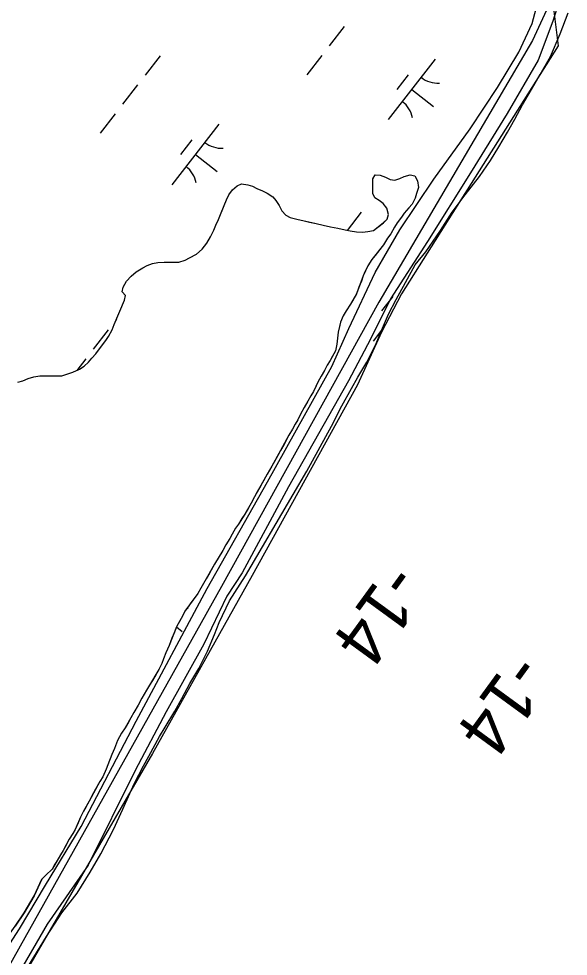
# Model space of a CAD drawing. Extents: x 3888273 to 3909528, y 158682 to 181032.
# Drawn here: x 3896806 to 3897164, y 166008 to 166620 of the extents above; entities that cross this region are included whole.
import ezdxf

# ---------------------------------------------------------------- set-up
doc = ezdxf.new("R2010")
doc.units = 0
for name, color, linetype in [('V-RIVR-EDGE', 7, 'Continuous'), ('V-RIVR-JETY', 7, 'Continuous'), ('V-RIVR-RANG', 7, 'Continuous'), ('V-RRAP-FSHR', 7, 'Continuous'), ('V-TOPO-SHOR', 7, 'Continuous'), ('V-WETL-SWMP', 7, 'Continuous')]:
    doc.layers.add(name, color=color, linetype=linetype)

msp = doc.modelspace()

# ---------------------------------------------------------------- linework, layer by layer
at = {"layer": 'V-RIVR-EDGE'}
msp.add_lwpolyline([(3897154.01, 166632.15), (3897157.73, 166602.41), (3897088.97, 166493.7), (3897055.52, 166440.73), (3897042.51, 166415.64), (3897026.71, 166381.26), (3896957.95, 166256.75), (3896892.91, 166140.6), (3896812.07, 166001.22), (3896774.9, 165930.6), (3896759.1, 165899.93), (3896712.64, 165821.88), (3896607.64, 165623.96), (3896449.67, 165270.86), (3896379.98, 165079.44), (3896285.2, 164878.73)], dxfattribs=at)
at = {"layer": 'V-RIVR-JETY'}
for points in [[(3896791.36, 166003.59), (3896806.02, 166026.22), (3896823.07, 166054.72), (3896846.45, 166092.98), (3896882.2, 166161.72), (3896928.65, 166248.42), (3896967.93, 166317.93), (3897009.99, 166393.3), (3897021.14, 166417.92), (3897038.24, 166454.64), (3897054.5, 166482.36), (3897076.68, 166515.53), (3897100.42, 166548.3), (3897118.24, 166575.22), (3897132.12, 166598.25), (3897140.87, 166617.01), (3897150.12, 166652.22)], [(3897164.22, 166650.56), (3897154.21, 166618.49), (3897144.62, 166593.07), (3897124.4, 166558.33), (3897100.62, 166519.68), (3897072.48, 166474.79), (3897048.31, 166437.33), (3897035.2, 166411.15), (3897020.9, 166383.81), (3896981.63, 166314.7), (3896951.46, 166258.46), (3896941.55, 166243.24), (3896926.44, 166211.98), (3896901.84, 166167.86), (3896881.59, 166129.58), (3896850.99, 166067.86), (3896824.07, 166029.24), (3896803.45, 165993.7)]]:
    msp.add_lwpolyline(points, dxfattribs=at)
at = {"layer": 'V-RRAP-FSHR'}
for points in [[(3897158.27, 166643.31), (3897140.99, 166606.01), (3897040.66, 166435.14)], [(3897040.66, 166435.14), (3896938.06, 166249.62), (3896609.52, 165663.62), (3896599.21, 165639.82), (3896417.98, 165214.47), (3896375.9, 165110.36), (3896269.9, 164887.71), (3896216.93, 164792.83), (3896076.26, 164523.63), (3895950.84, 164293.14), (3895897.31, 164215.5), (3895842.22, 164133.18), (3895759.52, 164026.76), (3895629.16, 163860.22), (3895446.62, 163618.63), (3895294.79, 163412.93), (3895133.58, 163186.13), (3895068.02, 163102.49), (3894988.6, 162989.5)]]:
    msp.add_lwpolyline(points, dxfattribs=at)
at = {"layer": 'V-TOPO-SHOR'}
msp.add_line((3896823.34, 166061.34), (3896820.7, 166058.74), dxfattribs=at)
for points in [[(3896975.56, 166498.21), (3896977.41, 166494.83), (3896980.02, 166492.06), (3896982.75, 166490.55), (3896987.24, 166489.39), (3896991.85, 166488.36), (3896995.46, 166487.46), (3896999.69, 166486.44), (3897004.43, 166485.53), (3897009.16, 166484.38), (3897013.9, 166483.47), (3897018.64, 166482.32), (3897022, 166481.67), (3897026.11, 166481.02), (3897030.11, 166480.99), (3897033.48, 166481.34), (3897037.23, 166482.06), (3897040.11, 166484.17), (3897043.63, 166486.89), (3897046.14, 166489.36), (3897047.03, 166492.36), (3897045.94, 166496.48), (3897043.59, 166499.49), (3897040.85, 166501.63), (3897038.12, 166503.27), (3897036.77, 166506.03), (3897036.68, 166511.15), (3897036.71, 166515.64), (3897038.22, 166518.37), (3897041.47, 166518.1), (3897045.08, 166516.83), (3897048.06, 166515.19), (3897051.05, 166514.92), (3897054.43, 166515.89), (3897057.18, 166517.12), (3897061.19, 166518.34), (3897064.3, 166517.57), (3897065.9, 166514.32), (3897066.5, 166510.07), (3897065.35, 166506.08), (3897064.33, 166502.97), (3897062.55, 166499.24), (3897060.17, 166496.76), (3897057.15, 166493.29), (3897055.51, 166490.68), (3897052.73, 166487.08), (3897050.97, 166484.22), (3897048.44, 166479.74), (3897046.43, 166477.01), (3897043.78, 166472.54), (3897041.39, 166469.56), (3897038.24, 166465.58), (3897036.1, 166462.98), (3897033.45, 166459), (3897031.81, 166455.39), (3897030.54, 166452.41), (3897029.27, 166448.92), (3897027.74, 166445.07), (3897026.09, 166440.71), (3897024.07, 166437.1), (3897022.3, 166433.99), (3897019.4, 166429.65), (3897017.5, 166426.29), (3897015.73, 166422.18), (3897014.96, 166419.2), (3897014.19, 166415.71), (3897013.79, 166411.71), (3897013.26, 166407.73), (3897012.36, 166403.49), (3897010.46, 166399.88), (3897008.95, 166397.15), (3897007.05, 166394.04), (3897005.16, 166390.56), (3897003.01, 166386.96), (3897000.99, 166383.35), (3896999.72, 166380.49), (3896998.08, 166376.88), (3896996.31, 166374.02), (3896994.41, 166370.54), (3896992.01, 166366.44), (3896989.61, 166362.09), (3896987.71, 166358.35), (3896986.08, 166355.62), (3896984.43, 166352.39), (3896982.03, 166348.41), (3896980.39, 166345.3), (3896978.62, 166342.19), (3896976.6, 166338.34), (3896974.7, 166335.11), (3896972.56, 166331.25), (3896970.91, 166328.27), (3896967.76, 166322.92), (3896965.48, 166318.7), (3896963.71, 166315.46), (3896961.31, 166311.36), (3896959.55, 166308.25), (3896957.27, 166304.03), (3896955.5, 166301.04), (3896953.11, 166296.94), (3896951.34, 166294.08), (3896949.07, 166290.36)], [(3896804.94, 166382.93), (3896808.31, 166383.91), (3896811.69, 166385.38), (3896815.44, 166386.48), (3896819.44, 166387.21), (3896824.31, 166387.05), (3896828.55, 166387.02), (3896833.67, 166387.23), (3896837.54, 166388.33), (3896840.92, 166389.55), (3896845.18, 166391.4), (3896848.31, 166393.5), (3896851.07, 166396.1), (3896853.21, 166398.7), (3896855.98, 166401.43), (3896858.25, 166404.66), (3896860.26, 166407.27), (3896862.4, 166410.12), (3896864.29, 166412.86), (3896866.69, 166417.21), (3896867.96, 166420.57), (3896874.68, 166436.5), (3896875.2, 166439.61), (3896873.1, 166442), (3896873.74, 166444.99), (3896876.02, 166448.97), (3896878.91, 166452.19), (3896882.3, 166454.91), (3896886.68, 166457.63), (3896889.44, 166459.11), (3896892.94, 166460.46), (3896896.44, 166461.06), (3896900.56, 166461.28), (3896905.18, 166461.25), (3896910.17, 166461.34), (3896914.17, 166462.56), (3896917.18, 166464.04), (3896921.56, 166466.63), (3896925.33, 166469.72), (3896928.35, 166473.7), (3896930.75, 166477.92), (3896932.9, 166482.27), (3896934.17, 166485.51), (3896936.07, 166489.24), (3896937.84, 166493.6), (3896939.75, 166498.2), (3896941.15, 166501.94), (3896942.67, 166505.17), (3896945.06, 166508.52), (3896948.2, 166511.12), (3896951.08, 166512.35), (3896955.07, 166511.83), (3896958.18, 166510.93), (3896961.04, 166509.41), (3896964.65, 166507.89), (3896967.76, 166506.37), (3896971.48, 166503.98), (3896973.46, 166501.59), (3896975.56, 166498.21)], [(3896949.07, 166290.36), (3896947.18, 166287.62), (3896944.9, 166283.77), (3896943.39, 166280.91), (3896940.86, 166276.81), (3896938.84, 166273.2), (3896935.81, 166268.11), (3896933.41, 166264.13), (3896930.13, 166258.41), (3896927.86, 166254.56), (3896926.22, 166251.7), (3896924.45, 166248.47), (3896922.43, 166245.11), (3896920.03, 166241.76), (3896918.02, 166239.03), (3896916.13, 166236.42), (3896914.11, 166233.56), (3896912.47, 166230.33), (3896910.83, 166227.34), (3896908.68, 166223.37), (3896907.28, 166219.88), (3896905.63, 166215.9), (3896903.73, 166211.04), (3896901.7, 166206.44), (3896900.17, 166202.46), (3896898.91, 166199.47), (3896897, 166195.49), (3896895.24, 166192.51), (3896892.84, 166188.28), (3896891.07, 166185.17), (3896889.05, 166182.07), (3896885.9, 166176.72), (3896883.49, 166172.12), (3896880.72, 166167.4), (3896878.82, 166163.92), (3896877.18, 166161.06), (3896875.03, 166157.45), (3896872.76, 166153.97), (3896870.11, 166149.13), (3896868.08, 166143.9), (3896866.43, 166140.04), (3896864.91, 166136.06), (3896862.74, 166130.46), (3896860.46, 166125.48), (3896858.57, 166122.37), (3896855.79, 166117.28), (3896853.39, 166112.92), (3896851.62, 166109.57), (3896849.35, 166105.71), (3896847.83, 166103.1), (3896845.81, 166099), (3896844.29, 166095.51), (3896842.39, 166091.16), (3896840.87, 166088.42), (3896838.6, 166084.7), (3896836.7, 166081.21), (3896834.55, 166077.24), (3896832.79, 166074.5), (3896831.02, 166071.39), (3896829.25, 166068.41), (3896827.36, 166065.06), (3896823.34, 166061.34)], [(3896786.23, 165999.94), (3896791.43, 166012.14), (3896797.85, 166020.33), (3896803.27, 166027.91), (3896809.07, 166036.6), (3896815.76, 166047.67), (3896820.7, 166058.74)]]:
    msp.add_lwpolyline(points, dxfattribs=at)
at = {"layer": 'V-WETL-SWMP'}
for p, q in [((3897159.03, 166610.4), (3897164.36, 166624.09)), ((3897018.15, 166615.2), (3897008.33, 166602.57)), ((3897152.69, 166595.47), (3897159.03, 166610.4)), ((3896897.95, 166596.01), (3896888.12, 166583.38)), ((3897003.41, 166596.25), (3896993.59, 166583.63)), ((3897146.12, 166583.78), (3897152.69, 166595.47)), ((3897077.56, 166593.78), (3897046.85, 166554.32)), ((3897059.8, 166583.52), (3897052.43, 166574.05)), ((3897140.31, 166574.09), (3897146.12, 166583.78)), ((3896883.21, 166577.07), (3896873.39, 166564.44)), ((3897062.2, 166574.05), (3897076.41, 166563)), ((3897134.5, 166563.9), (3897140.31, 166574.09)), ((3897129.45, 166554.7), (3897134.5, 166563.9)), ((3896868.47, 166558.13), (3896858.65, 166545.5)), ((3897124.65, 166546.24), (3897129.45, 166554.7)), ((3896936.31, 166551.33), (3896905.61, 166511.87)), ((3897119.09, 166536.55), (3897124.65, 166546.24)), ((3896918.56, 166541.07), (3896911.19, 166531.6)), ((3897113.54, 166527.6), (3897119.09, 166536.55)), ((3896920.96, 166531.6), (3896935.17, 166520.55)), ((3897106.48, 166517.17), (3897113.54, 166527.6)), ((3897036.71, 166515.64), (3897038.22, 166518.37)), ((3897036.77, 166506.03), (3897036.71, 166515.64)), ((3897038.22, 166518.37), (3897041.47, 166518.1)), ((3897041.47, 166518.1), (3897045.08, 166516.83)), ((3897045.08, 166516.83), (3897048.06, 166515.19)), ((3897051.05, 166514.92), (3897054.43, 166515.89)), ((3897054.43, 166515.89), (3897057.18, 166517.12)), ((3897057.18, 166517.12), (3897061.19, 166518.34)), ((3897061.19, 166518.34), (3897064.3, 166517.57)), ((3897064.3, 166517.57), (3897065.9, 166514.32)), ((3897097.16, 166505.25), (3897106.48, 166517.17)), ((3896945.06, 166508.52), (3896948.2, 166511.12)), ((3896948.2, 166511.12), (3896951.08, 166512.35)), ((3896951.08, 166512.35), (3896955.06, 166511.82)), ((3896955.06, 166511.82), (3896958.18, 166510.93)), ((3896958.18, 166510.93), (3896961.04, 166509.41)), ((3897048.06, 166515.19), (3897051.05, 166514.92)), ((3897066.5, 166510.07), (3897065.35, 166506.08)), ((3897065.9, 166514.32), (3897066.5, 166510.07)), ((3896941.15, 166501.94), (3896942.67, 166505.17)), ((3896942.67, 166505.17), (3896945.06, 166508.52)), ((3896961.04, 166509.41), (3896964.65, 166507.89)), ((3896964.65, 166507.89), (3896967.76, 166506.37)), ((3896967.76, 166506.37), (3896971.48, 166503.98)), ((3896971.48, 166503.98), (3896973.46, 166501.59)), ((3897038.12, 166503.27), (3897036.77, 166506.03)), ((3897065.35, 166506.08), (3897064.33, 166502.97)), ((3897088.6, 166493.83), (3897097.16, 166505.25)), ((3896936.07, 166489.24), (3896939.75, 166498.2)), ((3896939.75, 166498.2), (3896941.15, 166501.94)), ((3896973.46, 166501.59), (3896975.56, 166498.21)), ((3896975.56, 166498.21), (3896977.41, 166494.83)), ((3897040.85, 166501.63), (3897038.12, 166503.27)), ((3897043.59, 166499.49), (3897040.85, 166501.63)), ((3897045.94, 166496.48), (3897043.59, 166499.49)), ((3897062.55, 166499.24), (3897060.17, 166496.76)), ((3897064.33, 166502.97), (3897062.55, 166499.24)), ((3896977.41, 166494.83), (3896980.02, 166492.06)), ((3896980.02, 166492.06), (3896982.75, 166490.55)), ((3897029.23, 166493.87), (3897020.03, 166482.05)), ((3897047.03, 166492.36), (3897045.94, 166496.48)), ((3897046.14, 166489.37), (3897047.03, 166492.36)), ((3897057.15, 166493.29), (3897055.51, 166490.67)), ((3897060.17, 166496.76), (3897057.15, 166493.29)), ((3897081.03, 166481.9), (3897088.6, 166493.83)), ((3896932.9, 166482.27), (3896934.17, 166485.51)), ((3896934.17, 166485.51), (3896936.07, 166489.24)), ((3896982.75, 166490.55), (3896987.23, 166489.39)), ((3896987.23, 166489.39), (3896999.69, 166486.44)), ((3896999.69, 166486.44), (3897004.43, 166485.53)), ((3897004.43, 166485.53), (3897009.16, 166484.38)), ((3897037.23, 166482.06), (3897043.62, 166486.89)), ((3897043.62, 166486.89), (3897046.14, 166489.37)), ((3897052.74, 166487.08), (3897050.97, 166484.22)), ((3897055.51, 166490.67), (3897052.74, 166487.08)), ((3896930.75, 166477.92), (3896932.9, 166482.27)), ((3897009.16, 166484.38), (3897013.9, 166483.47)), ((3897013.9, 166483.47), (3897018.64, 166482.32)), ((3897018.64, 166482.32), (3897022, 166481.67)), ((3897022, 166481.67), (3897026.11, 166481.02)), ((3897026.11, 166481.02), (3897030.11, 166480.99)), ((3897030.11, 166480.99), (3897033.48, 166481.34)), ((3897033.48, 166481.34), (3897037.23, 166482.06)), ((3897048.44, 166479.74), (3897046.43, 166477.01)), ((3897050.97, 166484.22), (3897048.44, 166479.74)), ((3897071.45, 166467.99), (3897081.03, 166481.9)), ((3896925.33, 166469.72), (3896928.35, 166473.69)), ((3896928.35, 166473.69), (3896930.75, 166477.92)), ((3897046.43, 166477.01), (3897043.78, 166472.54)), ((3896917.18, 166464.04), (3896921.56, 166466.63)), ((3896921.56, 166466.63), (3896925.33, 166469.72)), ((3897043.78, 166472.54), (3897036.1, 166462.98)), ((3897064.41, 166459.55), (3897071.45, 166467.99)), ((3896892.94, 166460.46), (3896896.44, 166461.06)), ((3896896.44, 166461.06), (3896900.56, 166461.28)), ((3896900.56, 166461.28), (3896910.17, 166461.34)), ((3896910.17, 166461.34), (3896914.17, 166462.56)), ((3896914.17, 166462.56), (3896917.18, 166464.04)), ((3897036.1, 166462.98), (3897033.45, 166459)), ((3896878.91, 166452.19), (3896882.3, 166454.91)), ((3896882.3, 166454.91), (3896886.68, 166457.63)), ((3896886.68, 166457.63), (3896889.44, 166459.11)), ((3896889.44, 166459.11), (3896892.94, 166460.46)), ((3897033.45, 166459), (3897030.54, 166452.41)), ((3897058.09, 166448.11), (3897064.41, 166459.55)), ((3896873.74, 166444.99), (3896876.02, 166448.97)), ((3896876.02, 166448.97), (3896878.91, 166452.19)), ((3897030.54, 166452.41), (3897026.09, 166440.71)), ((3896873.1, 166442), (3896873.74, 166444.99)), ((3897052.02, 166436.92), (3897058.09, 166448.11)), ((3896867.96, 166420.57), (3896874.69, 166436.5)), ((3896875.21, 166439.61), (3896873.1, 166442)), ((3896874.69, 166436.5), (3896875.21, 166439.61)), ((3897026.09, 166440.71), (3897022.3, 166433.99)), ((3897049.84, 166438.93), (3897042.47, 166429.46)), ((3897046.97, 166427.47), (3897052.02, 166436.92)), ((3897022.3, 166433.99), (3897019.4, 166429.65)), ((3896869.44, 166424.06), (3896868.96, 166423.45)), ((3897017.5, 166426.29), (3897015.73, 166422.18)), ((3897019.4, 166429.65), (3897017.5, 166426.29)), ((3897042.4, 166416.77), (3897046.97, 166427.47)), ((3896866.69, 166417.21), (3896867.96, 166420.57)), ((3897015.73, 166422.18), (3897014.19, 166415.71)), ((3896864.04, 166417.13), (3896854.22, 166404.5)), ((3896862.4, 166410.12), (3896864.29, 166412.86)), ((3896864.29, 166412.86), (3896866.69, 166417.21)), ((3897013.79, 166411.71), (3897013.26, 166407.72)), ((3897014.19, 166415.71), (3897013.79, 166411.71)), ((3897042.44, 166416.86), (3897036.89, 166409.73)), ((3897038.85, 166408.31), (3897042.4, 166416.77)), ((3896858.25, 166404.66), (3896862.4, 166410.12)), ((3897013.26, 166407.72), (3897012.36, 166403.49)), ((3897032.78, 166396.12), (3897038.85, 166408.31)), ((3896853.21, 166398.71), (3896855.98, 166401.43)), ((3896855.98, 166401.43), (3896858.25, 166404.66)), ((3897012.36, 166403.49), (3897008.95, 166397.15)), ((3896849.31, 166398.19), (3896843.43, 166390.64)), ((3896845.18, 166391.4), (3896848.31, 166393.5)), ((3896848.31, 166393.5), (3896851.07, 166396.1)), ((3896851.07, 166396.1), (3896853.21, 166398.71)), ((3897007.05, 166394.04), (3897005.16, 166390.56)), ((3897008.95, 166397.15), (3897007.05, 166394.04)), ((3897026.97, 166386.17), (3897032.78, 166396.12)), ((3896815.44, 166386.48), (3896819.44, 166387.2)), ((3896819.44, 166387.2), (3896828.55, 166387.02)), ((3896828.55, 166387.02), (3896833.67, 166387.23)), ((3896833.67, 166387.23), (3896837.54, 166388.33)), ((3896837.54, 166388.33), (3896840.92, 166389.55)), ((3896840.92, 166389.55), (3896845.18, 166391.4)), ((3897005.16, 166390.56), (3897000.99, 166383.35)), ((3896804.94, 166382.93), (3896808.31, 166383.91)), ((3896808.31, 166383.91), (3896811.69, 166385.39)), ((3896811.69, 166385.39), (3896815.44, 166386.48)), ((3897000.99, 166383.35), (3896998.08, 166376.88)), ((3897022.93, 166378.96), (3897026.97, 166386.17)), ((3896998.08, 166376.88), (3896996.31, 166374.02)), ((3897016.61, 166367.52), (3897022.93, 166378.96)), ((3896994.41, 166370.54), (3896992.01, 166366.44)), ((3896996.31, 166374.02), (3896994.41, 166370.54)), ((3896992.01, 166366.44), (3896989.61, 166362.09)), ((3897009.78, 166354.34), (3897016.61, 166367.52)), ((3896987.72, 166358.35), (3896986.08, 166355.62)), ((3896989.61, 166362.09), (3896987.72, 166358.35)), ((3896984.43, 166352.39), (3896982.03, 166348.41)), ((3896986.08, 166355.62), (3896984.43, 166352.39)), ((3896993.61, 166325), (3897009.78, 166354.34)), ((3896982.03, 166348.41), (3896976.6, 166338.34)), ((3896976.6, 166338.34), (3896970.91, 166328.27)), ((3896970.91, 166328.27), (3896967.76, 166322.93)), ((3896967.76, 166322.93), (3896963.71, 166315.46)), ((3896984.77, 166309.59), (3896993.61, 166325)), ((3896963.71, 166315.46), (3896959.55, 166308.26)), ((3896953.71, 166256.64), (3896984.77, 166309.59)), ((3896959.55, 166308.26), (3896957.27, 166304.03)), ((3896957.27, 166304.03), (3896953.1, 166296.94)), ((3896953.1, 166296.94), (3896949.07, 166290.36)), ((3896949.07, 166290.36), (3896947.18, 166287.62)), ((3896944.9, 166283.77), (3896943.39, 166280.91)), ((3896947.18, 166287.62), (3896944.9, 166283.77)), ((3896943.39, 166280.91), (3896940.86, 166276.81)), ((3896938.84, 166273.2), (3896933.41, 166264.13)), ((3896940.86, 166276.81), (3896938.84, 166273.2)), ((3896933.41, 166264.13), (3896926.22, 166251.7)), ((3896943.11, 166240.24), (3896953.71, 166256.64)), ((3896924.45, 166248.47), (3896922.43, 166245.11)), ((3896926.22, 166251.7), (3896924.45, 166248.47)), ((3896922.43, 166245.11), (3896914.11, 166233.56)), ((3896936.53, 166226.05), (3896943.11, 166240.24)), ((3896912.47, 166230.33), (3896908.68, 166223.37)), ((3896914.11, 166233.56), (3896912.47, 166230.33)), ((3896908.68, 166223.37), (3896903.73, 166211.05)), ((3896908.62, 166223.23), (3896912.34, 166220.34)), ((3896933.48, 166218.34), (3896936.53, 166226.05)), ((3896928.91, 166207.39), (3896933.48, 166218.34)), ((3896903.73, 166211.05), (3896901.7, 166206.44)), ((3896901.7, 166206.44), (3896900.17, 166202.46)), ((3896923.1, 166196.2), (3896928.91, 166207.39)), ((3896898.91, 166199.47), (3896897.01, 166195.49)), ((3896900.17, 166202.46), (3896898.91, 166199.47)), ((3896897.01, 166195.49), (3896891.07, 166185.17)), ((3896917.29, 166186.25), (3896923.1, 166196.2)), ((3896911.98, 166176.55), (3896917.29, 166186.25)), ((3896889.05, 166182.07), (3896885.9, 166176.72)), ((3896891.07, 166185.17), (3896889.05, 166182.07)), ((3896885.9, 166176.72), (3896883.49, 166172.12)), ((3896907.43, 166168.35), (3896911.98, 166176.55)), ((3896880.72, 166167.4), (3896878.82, 166163.92)), ((3896883.49, 166172.12), (3896880.72, 166167.4)), ((3896901.12, 166157.91), (3896907.43, 166168.35)), ((3896878.82, 166163.92), (3896875.03, 166157.45)), ((3896875.03, 166157.45), (3896872.76, 166153.97)), ((3896897.59, 166151.69), (3896901.12, 166157.91)), ((3896870.11, 166149.13), (3896868.08, 166143.9)), ((3896872.76, 166153.97), (3896870.11, 166149.13)), ((3896890.51, 166139.01), (3896897.59, 166151.69)), ((3896868.08, 166143.9), (3896866.43, 166140.04)), ((3896866.43, 166140.04), (3896862.74, 166130.46)), ((3896886.97, 166132.55), (3896890.51, 166139.01)), ((3896862.74, 166130.46), (3896860.46, 166125.48)), ((3896880.9, 166120.86), (3896886.97, 166132.55)), ((3896860.46, 166125.48), (3896858.57, 166122.37)), ((3896858.57, 166122.37), (3896851.62, 166109.57)), ((3896873.55, 166104.43), (3896880.9, 166120.86)), ((3896851.62, 166109.57), (3896847.83, 166103.1)), ((3896847.83, 166103.1), (3896845.81, 166099)), ((3896867.47, 166091), (3896873.55, 166104.43)), ((3896845.81, 166099), (3896842.39, 166091.16)), ((3896840.87, 166088.43), (3896838.6, 166084.7)), ((3896842.39, 166091.16), (3896840.87, 166088.43)), ((3896859.13, 166075.08), (3896867.47, 166091)), ((3896838.6, 166084.7), (3896834.55, 166077.24)), ((3896834.55, 166077.24), (3896832.79, 166074.5)), ((3896852.31, 166063.15), (3896859.13, 166075.08)), ((3896832.79, 166074.5), (3896827.36, 166065.06)), ((3896827.36, 166065.06), (3896823.34, 166061.34)), ((3896843.73, 166049.48), (3896852.31, 166063.15)), ((3896820.7, 166058.74), (3896815.76, 166047.66)), ((3896823.34, 166061.34), (3896820.7, 166058.74)), ((3896815.76, 166047.66), (3896809.07, 166036.6)), ((3896833.66, 166036.57), (3896843.73, 166049.48)), ((3896809.07, 166036.6), (3896803.27, 166027.91)), ((3896823.82, 166021.16), (3896833.66, 166036.57)), ((3896806.16, 165992.83), (3896823.82, 166021.16))]:
    msp.add_line(p, q, dxfattribs=at)
for centre, start, end in [((3897079.35, 166595.7), 231.34298, 272.88664), ((3897045.43, 166552.1), 11.34298, 52.88663), ((3896938.11, 166553.26), 231.34298, 272.88664), ((3896904.19, 166509.66), 11.34298, 52.88663), ((3896915.29, 166253.05), 270.54303, 272.88664)]:
    msp.add_arc(centre, 17.62, start, end, dxfattribs=at)

# ---------------------------------------------------------------- texts
at = {"layer": 'V-RIVR-RANG'}
for p in [(3897047.51, 166266.5), (3897128.45, 166207.79)]:
    msp.add_text('-14', height=33.5, rotation=233.89833, dxfattribs=at).set_placement(p)

doc.saveas('drawing.dxf')
